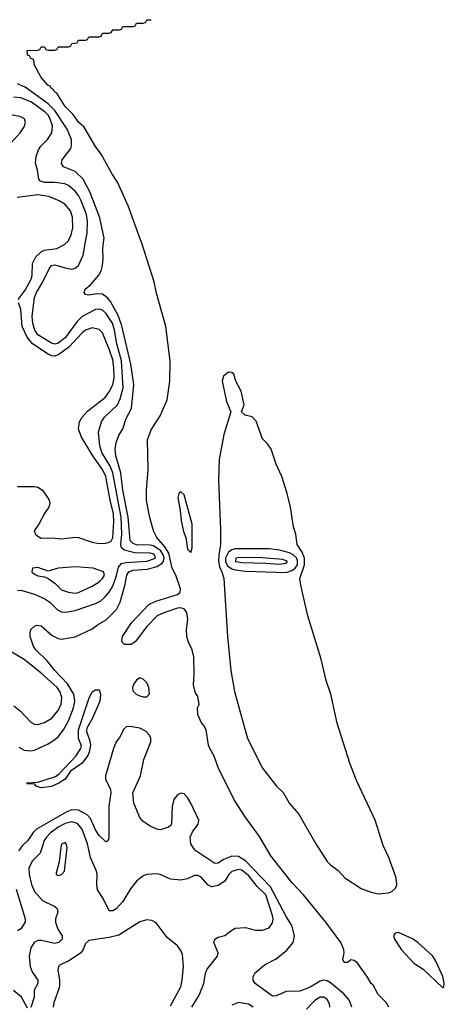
# Model space of a CAD drawing. Header units: inches. Extents: x 1603819 to 1745079, y 385938 to 533966.
# Tile 339 of 561: x 1741664 to 1744159, y 425508 to 431294. Entities that reach past the tile are written whole.
import ezdxf

# ---------------------------------------------------------------- set-up
doc = ezdxf.new("R2010")
doc.units = ezdxf.units.IN
doc.header["$MEASUREMENT"] = 0
doc.layers.add('B7442', color=7, linetype='Continuous')
doc.layers.add('B7443', color=7, linetype='Continuous')

msp = doc.modelspace()

# ---------------------------------------------------------------- linework, layer by layer
at = {"layer": 'B7442', "color": 5}
for points, elevation in [([(1741650, 427939.7), (1741670, 427942.3), (1741750, 427918.3), (1741810.8, 427890.8), (1741840.2, 427870), (1741886.6, 427826.6), (1741910, 427814.4), (1741932.1, 427812.1), (1741990, 427821.5), (1742110, 427862.9), (1742140.5, 427879.5), (1742162.3, 427897.7), (1742189.7, 427930.3), (1742210, 427965.7), (1742232.3, 428027.7), (1742244, 428076), (1742262.7, 428097.3), (1742290, 428104.2), (1742410, 428112.4), (1742461.7, 428130), (1742456, 428150), (1742450, 428153.3), (1742430, 428158.6), (1742340.9, 428160.9), (1742277.4, 428177.4), (1742261.6, 428190), (1742258.1, 428210), (1742263.1, 428270), (1742259.7, 428370), (1742211.1, 428630), (1742195.4, 428670), (1742146.1, 428750), (1742134, 428790), (1742126.9, 428870), (1742144.9, 428930), (1742162.6, 428957.4), (1742237.9, 429030), (1742254.9, 429065.1), (1742272.2, 429130), (1742262.7, 429290), (1742233.9, 429390), (1742220.6, 429470), (1742208.2, 429510), (1742170, 429569.9), (1742150, 429586.7), (1742130, 429592.3), (1742110, 429590.4), (1742030, 429549), (1742000.5, 429519.5), (1741930, 429425.1), (1741890, 429392.7), (1741870, 429387), (1741850, 429392.4), (1741770, 429441.4), (1741752.5, 429470), (1741739.9, 429510), (1741737.1, 429550), (1741750, 429661.1), (1741761.5, 429690), (1741798.3, 429750), (1741836.8, 429830), (1741850, 429849.1), (1741870, 429854.3), (1741930, 429835.1), (1741970, 429828.7), (1741990, 429834.2), (1742008.6, 429850), (1742036.1, 429910), (1742053.1, 430000)], 160), ([(1741654.2, 429650), (1741695.5, 429704.5), (1741731.7, 429770), (1741737.2, 429790), (1741738.4, 429861.6), (1741758.9, 429901.1), (1741790, 429930.1), (1741810, 429939), (1741882.2, 429950), (1741927.4, 429972.6), (1741950, 429994.4), (1741952.5, 430000)], 180), ([(1741657.8, 427017.8), (1741690, 427002), (1741730, 426996.8), (1741750, 427000.2), (1741830, 427038.4), (1741863, 427057), (1741890, 427079.3), (1741920.3, 427119.7), (1741950, 427174), (1741979.2, 427250), (1741986.7, 427290), (1741981.5, 427330), (1741945, 427390), (1741870.4, 427470), (1741825.8, 427525.8), (1741757.7, 427590), (1741744.5, 427610), (1741725.4, 427670), (1741724.4, 427690), (1741730, 427710.5), (1741749.8, 427730.2), (1741763.9, 427736.1), (1741790, 427731.8), (1741854.7, 427674.7), (1741890, 427656.5), (1741910, 427653.8), (1741990, 427667.2), (1742090, 427714.4), (1742121.7, 427738.3), (1742172.7, 427767.3), (1742232.2, 427827.8), (1742253.6, 427870), (1742283.7, 427976.3), (1742293, 428030), (1742305.2, 428050), (1742330, 428058.5), (1742414.9, 428065.1), (1742470, 428080.3), (1742500.5, 428099.5), (1742508.8, 428111.2), (1742512.5, 428130), (1742507.1, 428150), (1742492.5, 428172.5), (1742450, 428201.1), (1742430, 428205.7), (1742350, 428207), (1742330, 428215.7), (1742313.3, 428233.3), (1742300.3, 428370), (1742270.2, 428530), (1742258.2, 428630), (1742228, 428730), (1742224.1, 428770), (1742230.5, 428810), (1742245.8, 428850), (1742269.8, 428890), (1742289.2, 428950), (1742320.4, 429010), (1742335, 429150), (1742316.9, 429270), (1742262.6, 429502.6), (1742240.1, 429560.1), (1742197.9, 429637.9), (1742179.7, 429659.7), (1742150, 429680.2), (1742117.2, 429682.8), (1742070, 429674.7), (1742050, 429679.3), (1742042.9, 429690), (1742048, 429710), (1742082.3, 429737.7), (1742128.3, 429791.7), (1742141.8, 429818.2), (1742149.9, 429850), (1742154.1, 429890), (1742151.4, 429950), (1742158.2, 430000)], 140), ([(1743832.7, 425490), (1743818, 425518), (1743770, 425565.1), (1743740.2, 425620.2), (1743729.4, 425630), (1743707.8, 425667.8), (1743650, 425746.6), (1743630, 425764.5), (1743610, 425769.4), (1743590, 425753.6), (1743570, 425752.3), (1743561.7, 425770), (1743569.5, 425809.5), (1743567.6, 425830), (1743550, 425870.9), (1743463.1, 425990), (1743332, 426150), (1743262.7, 426222.7), (1743139.3, 426379.3), (1743073.5, 426493.5), (1742989, 426610), (1742924.8, 426710), (1742830, 426898.8), (1742806.4, 426966.4), (1742780.7, 427010), (1742773.6, 427030), (1742759.7, 427119.7), (1742746.3, 427146.3), (1742730, 427165.2), (1742709.7, 427210), (1742709.4, 427250.6), (1742719, 427270), (1742710, 427318), (1742696, 427336), (1742684.8, 427384.8), (1742689.5, 427450), (1742686.9, 427550), (1742678, 427590), (1742655.7, 427635.7), (1742645.1, 427670), (1742642.9, 427710), (1742651, 427770), (1742645.7, 427810), (1742632.5, 427830), (1742610, 427837.7), (1742590, 427836.1), (1742510, 427808.5), (1742471.4, 427790), (1742410, 427726.9), (1742341.9, 427638.1), (1742318.5, 427621.5), (1742281.4, 427621.4), (1742269.7, 427629.7), (1742263.6, 427643.6), (1742267.1, 427670), (1742319.9, 427750), (1742423.1, 427856.9), (1742464, 427876), (1742590, 427915.7), (1742606.1, 427930), (1742609.4, 427950), (1742580.8, 428030), (1742558.8, 428070), (1742539.3, 428159.3), (1742516.5, 428196.5), (1742470.4, 428250), (1742449.9, 428290), (1742428.8, 428368.8), (1742409.1, 428469.1), (1742408.1, 428530), (1742417.9, 428650), (1742415.2, 428824.8), (1742436.5, 428883.5), (1742490, 428965.5), (1742530, 429060.5), (1742546.3, 429170), (1742546.9, 429290), (1742522.7, 429490), (1742467.2, 429687.2), (1742453.3, 429753.3), (1742380.5, 429980.5), (1742373.5, 430000)], 120), ([(1741650, 428550.2), (1741750, 428550.3), (1741770, 428546), (1741797.3, 428530), (1741826.6, 428486.6), (1741836.3, 428470), (1741840.5, 428450), (1741835.8, 428430), (1741808.5, 428391.5), (1741776.9, 428330), (1741749.5, 428290), (1741756.8, 428270), (1741770, 428258.1), (1741790, 428247.4), (1741850, 428248.5), (1741910, 428242.1), (1741990, 428253.2), (1742010, 428250.3), (1742090, 428222.7), (1742130, 428215.4), (1742170, 428216.9), (1742190, 428223.2), (1742200.6, 428230), (1742211.2, 428248.7), (1742217.2, 428342.8), (1742215.1, 428390), (1742194.6, 428470), (1742170, 428610), (1742150.8, 428650), (1742093.1, 428730), (1742023.9, 428843.9), (1742009.5, 428890.5), (1742014.1, 428930), (1742030, 428957.6), (1742064.6, 428995.4), (1742165.4, 429074.6), (1742190, 429107.2), (1742211, 429149), (1742217.9, 429190), (1742216.3, 429250), (1742210, 429294.7), (1742190, 429358.2), (1742150, 429453.3), (1742130, 429473.1), (1742090, 429482.9), (1742050, 429469.9), (1742030, 429454.2), (1741951.4, 429368.6), (1741893.3, 429326.7), (1741870, 429317.5), (1741850, 429318.4), (1741830, 429327.7), (1741738.3, 429390), (1741708.1, 429428.1), (1741679.1, 429490), (1741669.9, 429590), (1741656.3, 429630)], 180), ([(1741630, 427261.3), (1741667.6, 427230), (1741730, 427165.4), (1741750, 427154.7), (1741770, 427151.8), (1741810, 427162.8), (1741851.7, 427188.3), (1741888.4, 427231.6), (1741906.7, 427270), (1741911, 427310), (1741901.9, 427341.9), (1741883.1, 427370), (1741790, 427453.6), (1741690, 427533), (1741604.6, 427584.6)], 160), ([(1743615.8, 425490), (1743601.4, 425530), (1743568.9, 425570), (1743490, 425633.2), (1743470, 425646), (1743450, 425650.3), (1743430, 425643.6), (1743370, 425609.1), (1743310, 425585.2), (1743230, 425583), (1743170, 425557.2), (1743150, 425555.1), (1743048, 425630), (1743035.4, 425650), (1743035.1, 425670), (1743045.1, 425690), (1743101.3, 425738.7), (1743170, 425775.5), (1743234.4, 425825.6), (1743269.9, 425870.1), (1743277.7, 425910), (1743263.2, 425970), (1743230, 426022.6), (1743137.4, 426197.4), (1742990, 426351.4), (1742950, 426375.5), (1742910, 426377.3), (1742861.6, 426358.4), (1742830, 426337.8), (1742810, 426334.2), (1742698.9, 426410), (1742684.2, 426424.2), (1742668.9, 426450), (1742666.3, 426490), (1742679.5, 426520.5), (1742713.1, 426566.9), (1742715.4, 426590), (1742669.9, 426689.9), (1742650, 426722), (1742630, 426743.5), (1742610, 426748.3), (1742590, 426738.9), (1742570, 426712), (1742559.3, 426670), (1742556.4, 426570), (1742550, 426557.2), (1742534, 426546), (1742490, 426532.3), (1742470, 426537.6), (1742430, 426553.6), (1742390, 426582.6), (1742370, 426606), (1742335.1, 426690), (1742328.2, 426750), (1742373.7, 426850), (1742393.4, 426946.6), (1742433.6, 427050), (1742433.8, 427070), (1742427.1, 427090), (1742407.8, 427110), (1742370, 427130.9), (1742310, 427141.1), (1742290, 427138.7), (1742274.8, 427125.2), (1742250, 427076.2), (1742230.2, 427049.8), (1742215.2, 427010), (1742168.7, 426850), (1742168.7, 426830), (1742197.4, 426770), (1742199.6, 426750), (1742188.3, 426671.7), (1742186.5, 426493.5), (1742184.7, 426475.3), (1742176.2, 426463.8), (1742170, 426461.6), (1742130, 426500.3), (1742110, 426532.1), (1742078.8, 426598.8), (1742060.3, 426620.3), (1742010, 426647.7), (1741970, 426651.1), (1741940.9, 426639.1), (1741762.8, 426537.2), (1741742.2, 426517.8), (1741710.7, 426470), (1741679.8, 426440.2), (1741657.2, 426410)], 140), ([(1742674.7, 425490), (1742718.5, 425561.5), (1742745.9, 425630), (1742756.2, 425690), (1742765.2, 425714.8), (1742826, 425790), (1742829.8, 425810), (1742805, 425870), (1742811.1, 425890), (1742830, 425902.9), (1742870, 425912), (1742910, 425944.1), (1742930, 425954.2), (1742990, 425959.8), (1743050, 425943.5), (1743090, 425942.9), (1743130, 425957.3), (1743150, 425986), (1743152.5, 426010), (1743148.8, 426030), (1743109.5, 426150), (1743059, 426199), (1743010, 426263.5), (1742970, 426295.5), (1742950, 426300.1), (1742911.1, 426288.9), (1742893, 426270), (1742869.2, 426230.8), (1742830, 426205.7), (1742790, 426198.4), (1742769.1, 426209.1), (1742730, 426255), (1742710, 426264.9), (1742690, 426263.9), (1742650, 426244.2), (1742610, 426236.9), (1742550, 426242), (1742490, 426269.8), (1742470, 426274.2), (1742410, 426270.9), (1742390, 426263.1), (1742350, 426231.3), (1742314.7, 426185.3), (1742270, 426111), (1742230, 426068.7), (1742210, 426056), (1742190, 426056.9), (1742154.4, 426130), (1742120.9, 426180.9), (1742116.1, 426210), (1742119, 426270), (1742115, 426290), (1742080.2, 426370), (1742061.6, 426450), (1742030, 426535.9), (1742002.5, 426570), (1741970, 426580.8), (1741930, 426570.6), (1741893.2, 426550), (1741845.2, 426514.8), (1741821, 426490), (1741808.3, 426470), (1741783.7, 426396.3), (1741738.3, 426350), (1741717.8, 426310), (1741719.1, 426270), (1741732.4, 426212.4), (1741750.1, 426170.1), (1741796.7, 426116.7), (1741870, 426081.5), (1741883.2, 426070), (1741887.1, 426050), (1741874.7, 426010), (1741873.3, 425990), (1741887.9, 425950), (1741913.2, 425910), (1741913.7, 425890), (1741893.6, 425870), (1741870, 425865.3), (1741790, 425883.1), (1741770, 425881.6), (1741749.4, 425870.6), (1741730, 425840.3), (1741719.2, 425790), (1741724.6, 425730), (1741737.5, 425697.5), (1741769.4, 425650), (1741770.9, 425630), (1741749.5, 425590), (1741747.8, 425550), (1741730, 425489.4)], 160), ([(1741643.7, 426183.7), (1741694.9, 426010), (1741695.3, 425990), (1741670, 425951.5), (1741650, 425938.7)], 140), ([(1742550, 425499), (1742609.9, 425610.1), (1742618.5, 425650), (1742625.5, 425730), (1742619.6, 425799.6), (1742610, 425822.9), (1742590, 425851.8), (1742530, 425900.9), (1742465.9, 425985.9), (1742440.7, 426000.7), (1742410, 426003.9), (1742370, 425991.8), (1742245.9, 425914.1), (1742190, 425899.9), (1742070, 425882.2), (1742050, 425865.6), (1742036.6, 425830), (1742023.2, 425810), (1741950, 425762), (1741900.5, 425739.5), (1741891.6, 425730), (1741888.3, 425710), (1741898.5, 425650), (1741898, 425610), (1741864.7, 425515.3), (1741860.2, 425490)], 180), ([(1741710, 425485.1), (1741674.4, 425550), (1741628.1, 425588.1)], 160), ([(1743486.5, 425490), (1743484.7, 425510), (1743470, 425535.3), (1743450, 425549), (1743430, 425549.1), (1743397.7, 425530), (1743350, 425479.5)], 160), ([(1743035.7, 425490), (1743008.7, 425508.7), (1742950, 425517.3), (1742910, 425502)], 160)]:
    msp.add_lwpolyline(points, dxfattribs=dict(at, elevation=elevation))
for points, elevation in [([(1742890, 429223), (1742861.9, 429198.1), (1742853.9, 429170), (1742879.8, 429050), (1742904.2, 428990), (1742863.9, 428856.1), (1742836.1, 428710), (1742831.7, 428588.3), (1742844.6, 428295.4), (1742843.1, 428210), (1742832.9, 428147.1), (1742831.9, 428110), (1742838.5, 428078.5), (1742852.4, 428050), (1742864, 428010), (1742884.9, 427670), (1742904.8, 427470), (1742926.2, 427346.2), (1743002.5, 427070), (1743090, 426895.5), (1743172.9, 426790), (1743211.8, 426751.8), (1743250, 426686.8), (1743304.4, 426624.4), (1743404.7, 426450), (1743470, 426347.5), (1743490, 426326.3), (1743534.4, 426294.4), (1743574, 426250), (1743670, 426188), (1743730, 426166.5), (1743770, 426157.7), (1743830, 426161.9), (1743850, 426170.9), (1743871.7, 426190), (1743879.3, 426210), (1743875.3, 426250), (1743833.6, 426370), (1743800.2, 426440.2), (1743752.2, 426590), (1743642.5, 426822.5), (1743604.6, 426924.6), (1743530, 427159.6), (1743492.6, 427330), (1743464.3, 427410), (1743435.6, 427535.6), (1743356.4, 427790), (1743314.9, 427970), (1743309.9, 428010), (1743337.1, 428090), (1743337.3, 428130), (1743324.4, 428164.4), (1743293.5, 428210), (1743286, 428270), (1743273.2, 428313.2), (1743254.8, 428430), (1743235.2, 428510), (1743204.3, 428610), (1743170, 428681.1), (1743141.7, 428770), (1743120.6, 428800.6), (1743090, 428830.9), (1743054, 428934), (1743030, 428960.8), (1742989.3, 428970), (1742968, 428990), (1742982.4, 429030), (1742964.5, 429110), (1742934.2, 429170), (1742921.4, 429210), (1742910, 429221.4)], 120), ([(1742610, 428519.7), (1742599.5, 428510), (1742593.7, 428486.3), (1742606.9, 428410), (1742611.8, 428348.2), (1742625.5, 428285.5), (1742640.2, 428250), (1742650, 428182), (1742670, 428163.1), (1742676.2, 428190), (1742677.5, 428330), (1742630, 428501.6)], 120), ([(1742930, 428185.2), (1742910, 428179.1), (1742890, 428163.8), (1742873, 428130), (1742873.2, 428110), (1742885.2, 428085.2), (1742910, 428066.8), (1742930, 428060.4), (1742990, 428053), (1743230, 428045.6), (1743263.8, 428056.2), (1743282.3, 428070), (1743295.5, 428090), (1743296.1, 428116.1), (1743290.8, 428130.8), (1743270, 428150), (1743250, 428160.4), (1743190, 428177), (1743130, 428184.2)], 140), ([(1742950, 428132.7), (1742934, 428130), (1742931.6, 428110), (1742970, 428104.1), (1743110, 428100.7), (1743190, 428093.6), (1743230, 428100.6), (1743237.6, 428110), (1743210, 428121.9), (1743087.9, 428132.1)], 160), ([(1741990, 428079.2), (1741890, 428070.9), (1741830, 428054), (1741770, 428075.4), (1741739.2, 428070), (1741734.4, 428050), (1741750, 428036.4), (1741770, 428026.4), (1741810, 428019.7), (1741830, 428010.3), (1741870, 427982.5), (1741910, 427944.3), (1741950, 427928.8), (1741990, 427924.4), (1742010, 427927.9), (1742090, 427964.1), (1742130, 427990.9), (1742150.4, 428010), (1742161.7, 428030), (1742156.5, 428050), (1742096.3, 428070)], 180), ([(1742370, 427426.2), (1742350, 427413.3), (1742334.3, 427390), (1742327.2, 427370), (1742328.2, 427350), (1742347.3, 427330), (1742362.8, 427322.8), (1742390, 427314.6), (1742410, 427314.9), (1742427.2, 427332.8), (1742422.9, 427370), (1742410, 427396), (1742390, 427419.2)], 140), ([(1741790, 426780.4), (1741761.2, 426790), (1741750, 426804), (1741710, 426802), (1741705.2, 426810), (1741770, 426813.4), (1741874, 426846), (1741896.6, 426863.4), (1741993.6, 426966.4), (1742022.8, 427010), (1742026.9, 427026.9), (1742009.9, 427070), (1742010, 427120.7), (1742070, 427302), (1742090, 427343.7), (1742110, 427356.4), (1742130, 427354.8), (1742138.5, 427330), (1742135.1, 427290), (1742091.4, 427188.6), (1742058.2, 427130), (1742056.3, 427110), (1742076.1, 427056.1), (1742078.9, 427030), (1742072.7, 426990), (1742063.5, 426970), (1742030, 426925.1), (1741963.1, 426876.9), (1741930.1, 426829.9), (1741893.3, 426806.7), (1741850, 426787.8)], 120), ([(1741930, 426457.6), (1741910, 426449.2), (1741905.2, 426430), (1741896.1, 426343.9), (1741878, 426278), (1741878, 426270), (1741890, 426264.9), (1741910, 426270.8), (1741926, 426290), (1741943, 426430), (1741936.9, 426450)], 180), ([(1743890, 425929.9), (1743870, 425925.7), (1743860.6, 425910), (1743865.8, 425890), (1743907.5, 425827.5), (1743979.3, 425750), (1744033.9, 425713.9), (1744150, 425605.3), (1744156.2, 425610), (1744158.9, 425630), (1744151, 425670), (1744110, 425761.1), (1744091.8, 425790), (1744004.1, 425870), (1743972.2, 425892.2)], 120)]:
    msp.add_lwpolyline(points, close=True, dxfattribs=dict(at, elevation=elevation))
at = {"layer": 'B7443', "color": 5}
for points, elevation in [([(1742373.5, 430000), (1742300.9, 430200.9), (1742239.1, 430339.1), (1742204.1, 430390), (1742142.9, 430502.9), (1742110, 430548.8), (1742042, 430662), (1742011.6, 430690), (1741977.2, 430737.2), (1741930, 430784.2), (1741881.4, 430861.4), (1741868.3, 430870), (1741862.3, 430882.3), (1741850, 430889.7), (1741842.6, 430902.6), (1741829.6, 430910), (1741790, 430954), (1741749, 431030), (1741748.4, 431048.4), (1741742, 431062), (1741730, 431066), (1741722, 431082), (1741710, 431086), (1741707.3, 431112.7), (1741770, 431114), (1741782, 431118), (1741790, 431134), (1741810, 431134), (1741818, 431118), (1741830, 431114), (1741870, 431114), (1741882, 431118), (1741890, 431134), (1741950, 431134), (1741962, 431138), (1741970, 431154), (1742002, 431158), (1742010, 431174), (1742050, 431174), (1742062, 431178), (1742070, 431194), (1742130, 431194), (1742142, 431198), (1742150, 431214), (1742190, 431214), (1742202, 431218), (1742210, 431234), (1742250, 431234), (1742262, 431238), (1742270, 431254), (1742330, 431254), (1742342, 431258), (1742350, 431274), (1742390, 431274), (1742402, 431278), (1742410, 431294), (1742436.6, 431294)], 120), ([(1742158.2, 430000), (1742159.6, 430010), (1742135.5, 430130), (1742077.9, 430277.9), (1742036.7, 430356.7), (1741990, 430401.4), (1741920.5, 430430), (1741909.8, 430449.8), (1741913.8, 430470), (1741963.7, 430536.3), (1741968.1, 430551.9), (1741967.1, 430590), (1741942.3, 430650), (1741870, 430760.4), (1741830, 430800.4), (1741696.5, 430896.5), (1741650, 430916.9)], 140), ([(1742053.1, 430000), (1742060.5, 430039.5), (1742061.8, 430110), (1742055.3, 430150), (1742025.7, 430230), (1742010, 430260.5), (1741990, 430285.8), (1741950, 430318.7), (1741929.2, 430329.2), (1741870, 430337.1), (1741810, 430337.1), (1741785.4, 430345.4), (1741776.8, 430356.8), (1741768.9, 430408.9), (1741756.4, 430450), (1741759.8, 430490), (1741773.3, 430530), (1741787.1, 430550), (1741827.8, 430590), (1741852.4, 430630), (1741856.4, 430670), (1741843.5, 430710), (1741832.7, 430730), (1741812.8, 430750), (1741733.2, 430810), (1741670, 430835.6), (1741630, 430838.1)], 160), ([(1741595.4, 430550), (1741666.2, 430630), (1741690, 430664.4), (1741697.6, 430690), (1741691.3, 430711.3), (1741664.1, 430724.1), (1741590, 430739.3)], 180), ([(1741952.5, 430000), (1741965.7, 430030), (1741975.4, 430070), (1741973.1, 430133.1), (1741962.8, 430170), (1741929.8, 430210), (1741895.1, 430230), (1741835.3, 430255.3), (1741770, 430264.3), (1741649, 430249)], 180)]:
    msp.add_lwpolyline(points, dxfattribs=dict(at, elevation=elevation))

doc.saveas('drawing.dxf')
